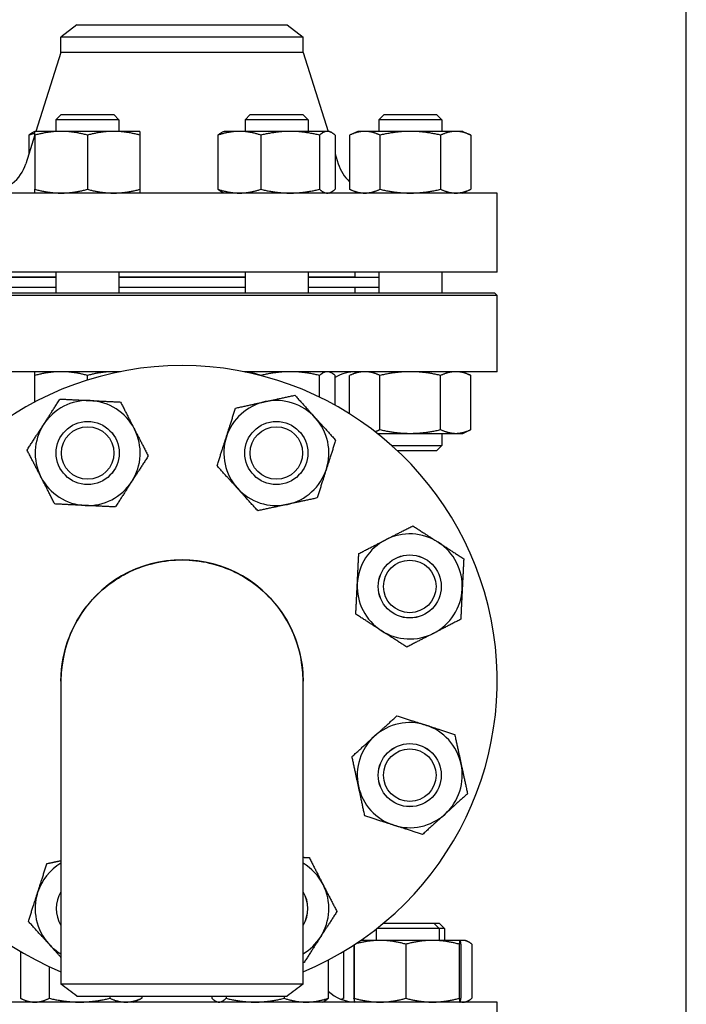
# Model space of a CAD drawing. Header units: inches. Extents: x 18 to 846, y -44 to 561.
# Tile 563 of 637: x 781 to 789, y 302 to 313. Entities that reach past the tile are written whole.
import ezdxf

# ---------------------------------------------------------------- set-up
doc = ezdxf.new("R2010")
doc.units = ezdxf.units.IN
doc.header["$LTSCALE"] = 24
doc.header["$MEASUREMENT"] = 0
doc.layers.add('Visible (ANSI)', color=7, linetype='Continuous', lineweight=30)

msp = doc.modelspace()

# ---------------------------------------------------------------- linework, layer by layer
at = {"layer": 'Visible (ANSI)'}
for p, q in [((788.61118, 281.0815), (788.61118, 343.0815)), ((781.35868, 313.249), (781.17118, 313.10513)), ((781.35868, 313.249), (783.86368, 313.249)), ((783.86368, 313.249), (784.05118, 313.10513)), ((781.17118, 312.92234), (781.17118, 313.10513)), ((784.05118, 313.10513), (781.17118, 313.10513)), ((784.05118, 312.92234), (784.05118, 313.10513)), ((781.17118, 312.92234), (780.87367, 311.983)), ((784.05118, 312.92234), (781.17118, 312.92234)), ((784.05118, 312.92234), (784.3487, 311.983)), ((781.1736, 312.184), (781.1111, 312.1215)), ((781.1736, 312.184), (781.7986, 312.184)), ((781.7986, 312.184), (781.8611, 312.1215)), ((783.42377, 312.184), (783.36127, 312.1215)), ((783.42377, 312.184), (784.04877, 312.184)), ((784.04877, 312.184), (784.11127, 312.1215)), ((785.01489, 312.184), (784.95239, 312.1215)), ((785.01489, 312.184), (785.63989, 312.184)), ((785.63989, 312.184), (785.70239, 312.1215)), ((781.8611, 312.1215), (781.1111, 312.1215)), ((781.1111, 312.1215), (781.1111, 311.983)), ((781.8611, 312.1215), (781.8611, 311.983)), ((784.11127, 312.1215), (783.36127, 312.1215)), ((783.36127, 312.1215), (783.36127, 311.983)), ((784.11127, 312.1215), (784.11127, 311.983)), ((785.70239, 312.1215), (784.95239, 312.1215)), ((784.95239, 312.1215), (784.95239, 311.983)), ((785.70239, 312.1215), (785.70239, 311.983)), ((780.8611, 311.94331), (780.75173, 311.59803)), ((780.789, 311.93792), (780.789, 311.71568)), ((780.8611, 311.983), (780.83905, 311.97272)), ((781.1736, 311.983), (780.8611, 311.983)), ((780.8611, 311.93792), (780.8611, 311.29409)), ((781.7986, 311.983), (781.1736, 311.983)), ((781.4861, 311.93792), (781.4861, 311.29409)), ((782.1111, 311.983), (781.7986, 311.983)), ((782.1111, 311.93792), (782.1111, 311.29409)), ((783.03918, 311.93792), (783.03918, 311.29409)), ((783.11127, 311.983), (783.08923, 311.97272)), ((783.29433, 311.983), (783.11127, 311.983)), ((783.89804, 311.983), (783.29433, 311.983)), ((783.54949, 311.93792), (783.54949, 311.29409)), ((784.33998, 311.983), (783.89804, 311.983)), ((784.24658, 311.93792), (784.24658, 311.29409)), ((784.36127, 311.983), (784.33998, 311.983)), ((784.36127, 311.983), (784.38332, 311.97272)), ((784.43337, 311.93792), (784.43337, 311.29409)), ((784.70239, 311.983), (784.6057, 311.93792)), ((784.6057, 311.93792), (784.6057, 311.29409)), ((784.78612, 311.983), (784.70239, 311.983)), ((785.32739, 311.983), (784.78612, 311.983)), ((784.96655, 311.93792), (784.96655, 311.29409)), ((785.86866, 311.983), (785.32739, 311.983)), ((785.68823, 311.93792), (785.68823, 311.29409)), ((785.95239, 311.983), (785.86866, 311.983)), ((785.95239, 311.983), (786.04908, 311.93792)), ((786.04908, 311.93792), (786.04908, 311.29409)), ((784.43337, 311.71568), (784.47064, 311.59803)), ((786.36118, 311.249), (778.86118, 311.249)), ((783.11127, 311.249), (783.08923, 311.25928)), ((784.36127, 311.249), (784.38332, 311.25928)), ((784.70239, 311.249), (784.6057, 311.29409)), ((785.95239, 311.249), (786.04908, 311.29409)), ((786.36118, 310.309), (786.36118, 311.249)), ((786.36118, 310.309), (778.86118, 310.309)), ((781.1111, 310.309), (781.1111, 310.0615)), ((781.8611, 310.309), (781.8611, 310.0615)), ((783.36127, 310.309), (783.36127, 310.0615)), ((784.11127, 310.309), (784.11127, 310.0615)), ((784.67118, 310.249), (784.67118, 310.309)), ((784.95239, 310.309), (784.95239, 310.0615)), ((785.70239, 310.309), (785.70239, 310.0615)), ((781.1111, 310.244), (780.26998, 310.244)), ((781.1111, 310.249), (780.55118, 310.249)), ((783.36127, 310.249), (781.8611, 310.249)), ((783.36127, 310.244), (781.8611, 310.244)), ((784.67118, 310.249), (784.11127, 310.249)), ((784.95239, 310.244), (784.11127, 310.244)), ((784.55118, 310.244), (784.55118, 310.249)), ((781.1111, 310.124), (780.26998, 310.124)), ((783.36127, 310.124), (781.8611, 310.124)), ((784.95239, 310.124), (784.11127, 310.124)), ((784.67118, 310.0615), (784.67118, 310.124)), ((786.36118, 310.03025), (778.86118, 310.03025)), ((778.89243, 310.0615), (786.32993, 310.0615)), ((786.32993, 310.0615), (786.36118, 310.03025)), ((786.36118, 309.124), (786.36118, 310.03025)), ((781.87736, 309.124), (778.9095, 309.124)), ((780.8611, 308.76308), (780.8611, 309.07892)), ((781.4861, 309.02375), (781.4861, 309.07892)), ((786.36118, 309.124), (783.34501, 309.124)), ((783.54949, 309.07722), (783.54949, 309.07892)), ((784.24658, 308.82111), (784.24658, 309.07892)), ((784.36127, 309.124), (784.38332, 309.11372)), ((784.43337, 308.72402), (784.43337, 309.07892)), ((784.70239, 309.124), (784.6057, 309.07892)), ((784.6057, 308.6221), (784.6057, 309.07892)), ((784.96655, 308.43509), (784.96655, 309.07892)), ((785.68823, 308.43509), (785.68823, 309.07892)), ((785.95239, 309.124), (786.04908, 309.07892)), ((786.04908, 308.43509), (786.04908, 309.07892)), ((785.95239, 308.39), (786.04908, 308.43509)), ((784.93461, 308.39), (785.32739, 308.39)), ((784.95239, 308.39), (784.95239, 308.37588)), ((785.32739, 308.39), (785.86866, 308.39)), ((785.70239, 308.39), (785.70239, 308.2465)), ((785.86866, 308.39), (785.95239, 308.39)), ((785.10568, 308.2465), (785.70239, 308.2465)), ((785.63989, 308.184), (785.70239, 308.2465)), ((785.63989, 308.184), (785.17411, 308.184)), ((781.17118, 305.4438), (781.17118, 301.83889)), ((784.05118, 301.83889), (784.05118, 305.4438)), ((784.91964, 302.49125), (784.91964, 302.358)), ((785.66964, 302.5015), (784.93271, 302.5015)), ((785.00987, 302.564), (785.60714, 302.564)), ((785.60714, 302.564), (785.67049, 302.564)), ((785.60714, 302.564), (785.66964, 302.5015)), ((785.73299, 302.5015), (785.66964, 302.5015)), ((785.66964, 302.5015), (785.66964, 302.358)), ((785.67049, 302.564), (785.73299, 302.5015)), ((785.73299, 302.5015), (785.73299, 302.358)), ((784.96702, 302.358), (784.73808, 302.358)), ((785.59178, 302.358), (784.96702, 302.358)), ((785.91939, 302.358), (785.59178, 302.358)), ((785.91964, 302.358), (785.91939, 302.358)), ((785.9569, 302.358), (785.91964, 302.358)), ((785.91964, 302.358), (785.91989, 302.35789)), ((785.98299, 302.358), (785.9569, 302.358)), ((785.98299, 302.358), (786.01022, 302.34531)), ((780.68867, 302.22681), (780.68867, 301.66909)), ((784.5337, 302.22681), (784.5337, 301.66909)), ((784.65591, 302.303), (784.65591, 301.66909)), ((784.65973, 302.30549), (784.65973, 301.66909)), ((785.27432, 302.31292), (785.27432, 301.66909)), ((785.90923, 302.31292), (785.90923, 301.66909)), ((785.92955, 302.31292), (785.92955, 301.66909)), ((786.06007, 302.31292), (786.06007, 301.66909)), ((784.35092, 302.12448), (784.35092, 301.66909)), ((781.03177, 302.04533), (781.03177, 301.66909)), ((780.78507, 301.624), (780.69965, 301.66383)), ((781.3587, 301.6965), (783.86365, 301.6965)), ((781.75317, 301.6965), (781.75317, 301.66909)), ((782.03507, 301.624), (782.12049, 301.66383)), ((782.13147, 301.6965), (782.13147, 301.66909)), ((782.96779, 301.6965), (782.96779, 301.66909)), ((783.03436, 301.624), (783.0169, 301.63214)), ((783.13488, 301.6965), (783.13488, 301.66909)), ((783.82644, 301.6965), (783.82644, 301.66909)), ((784.28436, 301.624), (784.30181, 301.63214)), ((784.50775, 301.65685), (784.52272, 301.66383)), ((785.98299, 301.624), (786.01022, 301.6367)), ((786.36118, 301.624), (778.9095, 301.624)), ((784.66964, 301.624), (784.66939, 301.62412)), ((785.91964, 301.624), (785.91989, 301.62412)), ((786.36118, 300.71775), (786.36118, 301.624))]:
    msp.add_line(p, q, dxfattribs=at)
for centre, radius in [((781.48875, 308.15631), 0.37513), ((781.48875, 308.15631), 0.375), ((781.48875, 308.15631), 0.3125), ((783.73362, 308.15631), 0.37513), ((783.73362, 308.15631), 0.375), ((783.73362, 308.15631), 0.3125), ((785.32099, 306.56894), 0.37513), ((785.32099, 306.56894), 0.375), ((785.32099, 306.56894), 0.3125), ((785.32099, 304.32406), 0.37513), ((785.32099, 304.32406), 0.375), ((785.32099, 304.32406), 0.3125)]:
    msp.add_circle(centre, radius, dxfattribs=at)
for centre, radius, start, end in [((780.27507, 311.749), 0.5, 309.346629, 342.425284), ((784.9473, 311.749), 0.5, 197.574716, 226.906395), ((782.61118, 305.4465), 3.75, 292.581673, 247.418327), ((784.68599, 308.624), 0.5, 90, 120.346879), ((781.48875, 308.15631), 0.625, 87.180534, 147.180534), ((781.48875, 308.15631), 0.625, 27.180534, 87.180534), ((783.73362, 308.15631), 0.625, 42.180534, 102.180534), ((783.73362, 308.15631), 0.625, 102.180534, 162.180534), ((783.73362, 308.15631), 0.625, 342.180534, 42.180534), ((781.48875, 308.15631), 0.625, 147.180534, 207.180534), ((781.48875, 308.15631), 0.625, 327.180534, 27.180534), ((783.73362, 308.15631), 0.625, 162.180534, 222.180534), ((783.73362, 308.15631), 0.625, 282.180534, 342.180534), ((781.48875, 308.15631), 0.625, 207.180534, 267.180534), ((781.48875, 308.15631), 0.625, 267.180534, 327.180534), ((783.73362, 308.15631), 0.625, 222.180534, 282.180534), ((785.32099, 306.56894), 0.625, 57.180534, 117.180534), ((785.32099, 306.56894), 0.625, 117.180534, 177.180534), ((785.32099, 306.56894), 0.625, 357.180534, 57.180534), ((782.61118, 305.4465), 1.44, 359.94622, 180.05378), ((785.32099, 306.56894), 0.625, 177.180534, 237.180534), ((785.32099, 306.56894), 0.625, 297.180534, 357.180534), ((785.32099, 306.56894), 0.625, 237.180534, 297.180534), ((785.32099, 304.32406), 0.625, 72.180534, 132.180534), ((785.32099, 304.32406), 0.625, 12.180534, 72.180534), ((785.32099, 304.32406), 0.625, 132.180534, 192.180534), ((785.32099, 304.32406), 0.625, 312.180534, 12.180534), ((785.32099, 304.32406), 0.625, 192.180534, 252.180534), ((785.32099, 304.32406), 0.625, 252.180534, 312.180534), ((781.48875, 302.7367), 0.625, 120.537341, 162.180534), ((783.73362, 302.7367), 0.625, 27.180534, 59.462659), ((781.48875, 302.7367), 0.625, 162.180534, 222.180534), ((781.48875, 302.7367), 0.37513, 147.83809, 212.16191), ((781.48875, 302.7367), 0.375, 147.868861, 212.131139), ((783.73362, 302.7367), 0.37513, 327.83809, 32.16191), ((783.73362, 302.7367), 0.375, 327.868861, 32.131139), ((783.73362, 302.7367), 0.625, 327.180534, 27.180534), ((783.73362, 302.7367), 0.625, 300.537341, 327.180534), ((781.48875, 302.7367), 0.625, 222.180534, 239.462659), ((784.68599, 302.124), 0.5, 227.922109, 268.065273)]:
    msp.add_arc(centre, radius, start, end, dxfattribs=at)
for points, weights in [([(780.789, 311.93792), (780.81539, 311.96169), (780.83905, 311.97272)], [1, 1.01965956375, 1.01895290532]), ([(780.8611, 311.95899), (780.82621, 311.95019), (780.789, 311.93792)], [1.01477953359, 1.01005189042, 1]), ([(780.8611, 311.93792), (780.8611, 311.983), (780.8611, 311.983)], [1, 1.0379548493, 1]), ([(781.1736, 311.983), (781.02856, 311.983), (780.8611, 311.93792)], [1, 1.0379548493, 1]), ([(781.4861, 311.93792), (781.31863, 311.983), (781.1736, 311.983)], [1, 1.0379548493, 1]), ([(781.7986, 311.983), (781.65356, 311.983), (781.4861, 311.93792)], [1, 1.0379548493, 1]), ([(782.1111, 311.93792), (781.94363, 311.983), (781.7986, 311.983)], [1, 1.0379548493, 1]), ([(782.1111, 311.983), (782.1111, 311.983), (782.1111, 311.93792)], [1, 1.0379548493, 1]), ([(783.29433, 311.983), (783.17591, 311.983), (783.03918, 311.93792)], [1, 1.0379548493, 1]), ([(783.03918, 311.93792), (783.06557, 311.96169), (783.08923, 311.97272)], [1, 1.01965956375, 1.01895290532]), ([(783.54949, 311.93792), (783.41275, 311.983), (783.29433, 311.983)], [1, 1.0379548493, 1]), ([(783.89804, 311.983), (783.73627, 311.983), (783.54949, 311.93792)], [1, 1.0379548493, 1]), ([(784.24658, 311.93792), (784.0598, 311.983), (783.89804, 311.983)], [1, 1.0379548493, 1]), ([(784.33998, 311.983), (784.29663, 311.983), (784.24658, 311.93792)], [1, 1.0379548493, 1]), ([(784.43337, 311.93792), (784.38332, 311.983), (784.33998, 311.983)], [1, 1.0379548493, 1]), ([(784.78612, 311.983), (784.70239, 311.983), (784.6057, 311.93792)], [1, 1.0379548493, 1]), ([(784.96655, 311.93792), (784.86986, 311.983), (784.78612, 311.983)], [1, 1.0379548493, 1]), ([(785.32739, 311.983), (785.15992, 311.983), (784.96655, 311.93792)], [1, 1.0379548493, 1]), ([(785.68823, 311.93792), (785.49486, 311.983), (785.32739, 311.983)], [1, 1.0379548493, 1]), ([(785.86866, 311.983), (785.78492, 311.983), (785.68823, 311.93792)], [1, 1.0379548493, 1]), ([(786.04908, 311.93792), (785.95239, 311.983), (785.86866, 311.983)], [1, 1.0379548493, 1]), ([(780.8611, 311.249), (780.8611, 311.249), (780.8611, 311.29409)], [1, 1.0379548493, 1]), ([(780.8611, 311.29409), (781.02856, 311.249), (781.1736, 311.249)], [1, 1.0379548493, 1]), ([(781.1736, 311.249), (781.31863, 311.249), (781.4861, 311.29409)], [1, 1.0379548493, 1]), ([(781.4861, 311.29409), (781.65356, 311.249), (781.7986, 311.249)], [1, 1.0379548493, 1]), ([(781.7986, 311.249), (781.94363, 311.249), (782.1111, 311.29409)], [1, 1.0379548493, 1]), ([(782.1111, 311.29409), (782.1111, 311.249), (782.1111, 311.249)], [1, 1.0379548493, 1]), ([(783.08923, 311.25928), (783.06557, 311.27032), (783.03918, 311.29409)], [1.01895290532, 1.01965956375, 1]), ([(783.03918, 311.29409), (783.17591, 311.249), (783.29433, 311.249)], [1, 1.0379548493, 1]), ([(783.29433, 311.249), (783.41275, 311.249), (783.54949, 311.29409)], [1, 1.0379548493, 1]), ([(783.54949, 311.29409), (783.73627, 311.249), (783.89804, 311.249)], [1, 1.0379548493, 1]), ([(783.89804, 311.249), (784.0598, 311.249), (784.24658, 311.29409)], [1, 1.0379548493, 1]), ([(784.24658, 311.29409), (784.29663, 311.249), (784.33998, 311.249)], [1, 1.0379548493, 1]), ([(784.33998, 311.249), (784.38332, 311.249), (784.43337, 311.29409)], [1, 1.0379548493, 1]), ([(784.6057, 311.29409), (784.70239, 311.249), (784.78612, 311.249)], [1, 1.0379548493, 1]), ([(784.78612, 311.249), (784.86986, 311.249), (784.96655, 311.29409)], [1, 1.0379548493, 1]), ([(784.96655, 311.29409), (785.15992, 311.249), (785.32739, 311.249)], [1, 1.0379548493, 1]), ([(785.32739, 311.249), (785.49486, 311.249), (785.68823, 311.29409)], [1, 1.0379548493, 1]), ([(785.68823, 311.29409), (785.78492, 311.249), (785.86866, 311.249)], [1, 1.0379548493, 1]), ([(785.86866, 311.249), (785.95239, 311.249), (786.04908, 311.29409)], [1, 1.0379548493, 1]), ([(780.8611, 309.07892), (780.8611, 309.124), (780.8611, 309.124)], [1, 1.0379548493, 1]), ([(781.1736, 309.124), (781.02856, 309.124), (780.8611, 309.07892)], [1, 1.0379548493, 1]), ([(781.4861, 309.07892), (781.31863, 309.124), (781.1736, 309.124)], [1, 1.0379548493, 1]), ([(781.7986, 309.124), (781.65356, 309.124), (781.4861, 309.07892)], [1, 1.0379548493, 1]), ([(781.86613, 309.12174), (781.83223, 309.124), (781.7986, 309.124)], [1.01325147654, 1.00855323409, 1]), ([(783.54949, 309.07892), (783.44937, 309.11193), (783.36166, 309.12064)], [1, 1.02751095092, 1.0151401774]), ([(783.89804, 309.124), (783.73627, 309.124), (783.54949, 309.07892)], [1, 1.0379548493, 1]), ([(784.24658, 309.07892), (784.0598, 309.124), (783.89804, 309.124)], [1, 1.0379548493, 1]), ([(784.33998, 309.124), (784.29663, 309.124), (784.24658, 309.07892)], [1, 1.0379548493, 1]), ([(784.43337, 309.07892), (784.38332, 309.124), (784.33998, 309.124)], [1, 1.0379548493, 1]), ([(784.78612, 309.124), (784.70239, 309.124), (784.6057, 309.07892)], [1, 1.0379548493, 1]), ([(784.96655, 309.07892), (784.86986, 309.124), (784.78612, 309.124)], [1, 1.0379548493, 1]), ([(785.32739, 309.124), (785.15992, 309.124), (784.96655, 309.07892)], [1, 1.0379548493, 1]), ([(785.68823, 309.07892), (785.49486, 309.124), (785.32739, 309.124)], [1, 1.0379548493, 1]), ([(785.86866, 309.124), (785.78492, 309.124), (785.68823, 309.07892)], [1, 1.0379548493, 1]), ([(786.04908, 309.07892), (785.95239, 309.124), (785.86866, 309.124)], [1, 1.0379548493, 1]), ([(780.96351, 308.49505), (781.05428, 308.63579), (781.15908, 308.7983)], [1, 1.0379548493, 1]), ([(781.15908, 308.7983), (781.35223, 308.78879), (781.51949, 308.78055)], [1, 1.0379548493, 1]), ([(781.51949, 308.78055), (781.68676, 308.77231), (781.8799, 308.7628)], [1, 1.0379548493, 1]), ([(783.60175, 308.76724), (783.76545, 308.80257), (783.95447, 308.84337)], [1, 1.0379548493, 1]), ([(783.95447, 308.84337), (784.08432, 308.70007), (784.19677, 308.57597)], [1, 1.0379548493, 1]), ([(781.8799, 308.7628), (781.96823, 308.59078), (782.04473, 308.4418)], [1, 1.0379548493, 1]), ([(783.13861, 308.34757), (783.18986, 308.507), (783.24903, 308.6911)], [1, 1.0379548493, 1]), ([(783.24903, 308.6911), (783.43805, 308.7319), (783.60175, 308.76724)], [1, 1.0379548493, 1]), ([(784.19677, 308.57597), (784.30922, 308.45187), (784.43906, 308.30858)], [1, 1.0379548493, 1]), ([(780.76793, 308.19181), (780.87274, 308.35431), (780.96351, 308.49505)], [1, 1.0379548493, 1]), ([(782.04473, 308.4418), (782.12123, 308.29283), (782.20956, 308.12081)], [1, 1.0379548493, 1]), ([(784.90749, 308.41121), (784.93593, 308.42081), (784.96655, 308.43509)], [1.01619755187, 1.01171417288, 1]), ([(784.96655, 308.43509), (785.15992, 308.39), (785.32739, 308.39)], [1, 1.0379548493, 1]), ([(785.32739, 308.39), (785.49486, 308.39), (785.68823, 308.43509)], [1, 1.0379548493, 1]), ([(785.68823, 308.43509), (785.78492, 308.39), (785.86866, 308.39)], [1, 1.0379548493, 1]), ([(785.86866, 308.39), (785.95239, 308.39), (786.04908, 308.43509)], [1, 1.0379548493, 1]), ([(783.02818, 308.00404), (783.08736, 308.18813), (783.13861, 308.34757)], [1, 1.0379548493, 1]), ([(784.43906, 308.30858), (784.37989, 308.12448), (784.32864, 307.96504)], [1, 1.0379548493, 1]), ([(780.93277, 307.87081), (780.85627, 308.01978), (780.76793, 308.19181)], [1, 1.0379548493, 1]), ([(782.20956, 308.12081), (782.10475, 307.9583), (782.01399, 307.81756)], [1, 1.0379548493, 1]), ([(783.27048, 307.73664), (783.15803, 307.86074), (783.02818, 308.00404)], [1, 1.0379548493, 1]), ([(784.32864, 307.96504), (784.27739, 307.80561), (784.21821, 307.62151)], [1, 1.0379548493, 1]), ([(781.0976, 307.54981), (781.00926, 307.72183), (780.93277, 307.87081)], [1, 1.0379548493, 1]), ([(782.01399, 307.81756), (781.92322, 307.67682), (781.81841, 307.51431)], [1, 1.0379548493, 1]), ([(783.51277, 307.46924), (783.38293, 307.61254), (783.27048, 307.73664)], [1, 1.0379548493, 1]), ([(784.21821, 307.62151), (784.02919, 307.58071), (783.86549, 307.54538)], [1, 1.0379548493, 1]), ([(781.458, 307.53206), (781.29074, 307.5403), (781.0976, 307.54981)], [1, 1.0379548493, 1]), ([(781.81841, 307.51431), (781.62527, 307.52383), (781.458, 307.53206)], [1, 1.0379548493, 1]), ([(783.86549, 307.54538), (783.70179, 307.51004), (783.51277, 307.46924)], [1, 1.0379548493, 1]), ([(785.03549, 307.12492), (785.18447, 307.20142), (785.35649, 307.28975)], [1, 1.0379548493, 1]), ([(785.35649, 307.28975), (785.519, 307.18495), (785.65974, 307.09418)], [1, 1.0379548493, 1]), ([(784.7145, 306.96009), (784.88652, 307.04842), (785.03549, 307.12492)], [1, 1.0379548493, 1]), ([(785.65974, 307.09418), (785.80047, 307.00341), (785.96298, 306.8986)], [1, 1.0379548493, 1]), ([(784.69675, 306.59968), (784.70498, 306.76695), (784.7145, 306.96009)], [1, 1.0379548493, 1]), ([(785.96298, 306.8986), (785.95347, 306.70546), (785.94523, 306.5382)], [1, 1.0379548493, 1]), ([(784.679, 306.23928), (784.68851, 306.43242), (784.69675, 306.59968)], [1, 1.0379548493, 1]), ([(785.94523, 306.5382), (785.93699, 306.37093), (785.92748, 306.17779)], [1, 1.0379548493, 1]), ([(784.98224, 306.0437), (784.84151, 306.13447), (784.679, 306.23928)], [1, 1.0379548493, 1]), ([(785.92748, 306.17779), (785.75546, 306.08946), (785.60649, 306.01296)], [1, 1.0379548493, 1]), ([(785.28549, 305.84813), (785.12298, 305.95293), (784.98224, 306.0437)], [1, 1.0379548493, 1]), ([(785.60649, 306.01296), (785.45751, 305.93646), (785.28549, 305.84813)], [1, 1.0379548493, 1]), ([(784.90132, 304.78721), (785.02542, 304.89966), (785.16872, 305.02951)], [1, 1.0379548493, 1]), ([(785.16872, 305.02951), (785.35282, 304.97033), (785.51225, 304.91908)], [1, 1.0379548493, 1]), ([(785.51225, 304.91908), (785.67168, 304.86783), (785.85578, 304.80866)], [1, 1.0379548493, 1]), ([(785.85578, 304.80866), (785.89658, 304.61963), (785.93192, 304.45593)], [1, 1.0379548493, 1]), ([(784.63392, 304.54491), (784.77722, 304.67476), (784.90132, 304.78721)], [1, 1.0379548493, 1]), ([(784.71006, 304.19219), (784.67472, 304.35589), (784.63392, 304.54491)], [1, 1.0379548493, 1]), ([(785.93192, 304.45593), (785.96725, 304.29224), (786.00805, 304.10321)], [1, 1.0379548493, 1]), ([(784.78619, 303.83947), (784.74539, 304.0285), (784.71006, 304.19219)], [1, 1.0379548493, 1]), ([(786.00805, 304.10321), (785.86476, 303.97337), (785.74066, 303.86092)], [1, 1.0379548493, 1]), ([(785.74066, 303.86092), (785.61656, 303.74847), (785.47326, 303.61862)], [1, 1.0379548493, 1]), ([(785.12973, 303.72905), (784.97029, 303.7803), (784.78619, 303.83947)], [1, 1.0379548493, 1]), ([(785.47326, 303.61862), (785.28916, 303.6778), (785.12973, 303.72905)], [1, 1.0379548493, 1]), ([(780.89373, 302.92796), (780.94498, 303.08739), (781.00416, 303.27149)], [1, 1.0379548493, 1]), ([(781.00416, 303.27149), (781.09183, 303.29042), (781.17118, 303.30755)], [1, 1.01725310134, 1.0188207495]), ([(784.05118, 303.34682), (784.08709, 303.34505), (784.12477, 303.34319)], [1.01164940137, 1.00718475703, 1]), ([(784.12477, 303.34319), (784.21311, 303.17117), (784.2896, 303.0222)], [1, 1.0379548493, 1]), ([(780.78331, 302.58443), (780.84248, 302.76853), (780.89373, 302.92796)], [1, 1.0379548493, 1]), ([(784.2896, 303.0222), (784.3661, 302.87322), (784.45444, 302.7012)], [1, 1.0379548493, 1]), ([(784.45444, 302.7012), (784.34963, 302.53869), (784.25886, 302.39795)], [1, 1.0379548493, 1]), ([(781.0256, 302.31703), (780.91315, 302.44113), (780.78331, 302.58443)], [1, 1.0379548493, 1]), ([(784.25886, 302.39795), (784.16809, 302.25721), (784.06329, 302.0947)], [1, 1.0379548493, 1]), ([(784.96702, 302.358), (784.83217, 302.358), (784.67881, 302.31802)], [1, 1.03581509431, 1.00403824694]), ([(785.27432, 302.31292), (785.10964, 302.358), (784.96702, 302.358)], [1, 1.0379548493, 1]), ([(785.59178, 302.358), (785.44444, 302.358), (785.27432, 302.31292)], [1, 1.0379548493, 1]), ([(785.90923, 302.31292), (785.73911, 302.358), (785.59178, 302.358)], [1, 1.0379548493, 1]), ([(785.91939, 302.358), (785.91468, 302.358), (785.90923, 302.31292)], [1, 1.0379548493, 1]), ([(785.92955, 302.31292), (785.92411, 302.358), (785.91939, 302.358)], [1, 1.0379548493, 1]), ([(785.9569, 302.358), (785.93998, 302.358), (785.92275, 302.35273)], [1, 1.01309132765, 1.01715177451]), ([(786.06007, 302.31292), (786.00478, 302.358), (785.9569, 302.358)], [1, 1.0379548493, 1]), ([(781.17118, 302.15636), (781.09633, 302.23898), (781.0256, 302.31703)], [1.01788056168, 1.02353984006, 1]), ([(784.06329, 302.0947), (784.05721, 302.095), (784.05118, 302.0953)], [1, 1.00115166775, 1.00223344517]), ([(780.68867, 301.66909), (780.7806, 301.624), (780.86022, 301.624)], [1, 1.0379548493, 1]), ([(780.86022, 301.624), (780.93984, 301.624), (781.03177, 301.66909)], [1, 1.0379548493, 1]), ([(781.03177, 301.66909), (781.22507, 301.624), (781.39247, 301.624)], [1, 1.0379548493, 1]), ([(781.39247, 301.624), (781.55988, 301.624), (781.75317, 301.66909)], [1, 1.0379548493, 1]), ([(781.75317, 301.66909), (781.85454, 301.624), (781.94232, 301.624)], [1, 1.0379548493, 1]), ([(781.94232, 301.624), (782.03011, 301.624), (782.13147, 301.66909)], [1, 1.0379548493, 1]), ([(782.13147, 301.66909), (782.12594, 301.66637), (782.12049, 301.66383)], [1, 1.00220568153, 1.0041550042]), ([(782.96779, 301.66909), (783.01257, 301.624), (783.05134, 301.624)], [1, 1.0379548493, 1]), ([(783.05134, 301.624), (783.09011, 301.624), (783.13488, 301.66909)], [1, 1.0379548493, 1]), ([(783.13488, 301.66909), (783.32018, 301.624), (783.48066, 301.624)], [1, 1.0379548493, 1]), ([(783.48066, 301.624), (783.64114, 301.624), (783.82644, 301.66909)], [1, 1.0379548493, 1]), ([(783.82644, 301.66909), (783.96698, 301.624), (784.08868, 301.624)], [1, 1.0379548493, 1]), ([(784.08868, 301.624), (784.21039, 301.624), (784.35092, 301.66909)], [1, 1.0379548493, 1]), ([(784.35092, 301.66909), (784.32494, 301.64293), (784.30181, 301.63214)], [1, 1.02167875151, 1.01859290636]), ([(784.50607, 301.6575), (784.51964, 301.66283), (784.5337, 301.66909)], [1.00882601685, 1.00509767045, 1]), ([(784.5337, 301.66909), (784.52817, 301.66637), (784.52272, 301.66383)], [1, 1.00220568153, 1.0041550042]), ([(784.66014, 301.66569), (784.65804, 301.66735), (784.65591, 301.66909)], [1.00271336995, 1.00140899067, 1]), ([(784.65591, 301.66909), (784.6579, 301.66841), (784.65989, 301.66775)], [1, 1.00054914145, 1.00108239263]), ([(784.66939, 301.62412), (784.6649, 301.62621), (784.65973, 301.66909)], [1.00365503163, 1.0360296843, 1]), ([(784.65973, 301.66909), (784.82441, 301.624), (784.96702, 301.624)], [1, 1.0379548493, 1]), ([(784.96702, 301.624), (785.10964, 301.624), (785.27432, 301.66909)], [1, 1.0379548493, 1]), ([(785.27432, 301.66909), (785.44444, 301.624), (785.59178, 301.624)], [1, 1.0379548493, 1]), ([(785.59178, 301.624), (785.73911, 301.624), (785.90923, 301.66909)], [1, 1.0379548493, 1]), ([(785.90923, 301.66909), (785.91468, 301.624), (785.91939, 301.624)], [1, 1.0379548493, 1]), ([(785.91939, 301.624), (785.92411, 301.624), (785.92955, 301.66909)], [1, 1.0379548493, 1]), ([(785.92275, 301.62928), (785.93998, 301.624), (785.9569, 301.624)], [1.01715177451, 1.01309132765, 1]), ([(785.9569, 301.624), (786.00478, 301.624), (786.06007, 301.66909)], [1, 1.0379548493, 1])]:
    msp.add_rational_spline(points, weights, degree=2, dxfattribs=at)
for points, knots in [([(781.1712, 305.4438), (781.17129, 305.62704), (781.20653, 305.81018), (781.35377, 306.17749), (781.47714, 306.35684), (781.78843, 306.64508), (781.97593, 306.75403), (782.38343, 306.88268), (782.6037, 306.90059), (783.03013, 306.83896), (783.23603, 306.75961), (783.59494, 306.51818), (783.74721, 306.35551), (783.96542, 305.97968), (784.03125, 305.76682), (784.04988, 305.51469), (784.05116, 305.47925), (784.05114, 305.4438)], [-1.57267427, -1.57267427, -1.57267427, -1.57267427, -1.1908901, -1.1908901, -0.74775686, -0.74775686, -0.30609723, -0.30609723, 0.1436733, 0.1436733, 0.59274122, 0.59274122, 1.04590561, 1.04590561, 1.49882494, 1.49882494, 1.57267427, 1.57267427, 1.57267427, 1.57267427]), ([(784.05114, 301.83889), (784.05116, 301.83889), (784.04988, 301.83889), (784.03125, 301.83889), (783.96542, 301.83889), (783.74721, 301.83888), (783.59494, 301.83888), (783.23603, 301.83888), (783.03013, 301.83888), (782.6037, 301.83888), (782.38343, 301.83888), (781.97593, 301.83888), (781.78843, 301.83888), (781.47714, 301.83888), (781.35377, 301.83889), (781.20653, 301.83889), (781.17129, 301.83889), (781.1712, 301.83889)], [-1.57267431, -1.57267431, -1.57267431, -1.57267431, -1.49882494, -1.49882494, -1.04590561, -1.04590561, -0.59274122, -0.59274122, -0.1436733, -0.1436733, 0.30609723, 0.30609723, 0.74775686, 0.74775686, 1.1908901, 1.1908901, 1.57267431, 1.57267431, 1.57267431, 1.57267431])]:
    msp.add_open_spline(points, degree=3, knots=knots, dxfattribs=at)
for points in [[(781.35868, 301.6965), (781.29619, 301.74397), (781.23369, 301.79143), (781.17118, 301.83889)], [(784.05118, 301.83889), (783.98868, 301.79143), (783.92618, 301.74397), (783.86368, 301.6965)]]:
    msp.add_open_spline(points, degree=3, dxfattribs=at)

doc.saveas('drawing.dxf')
